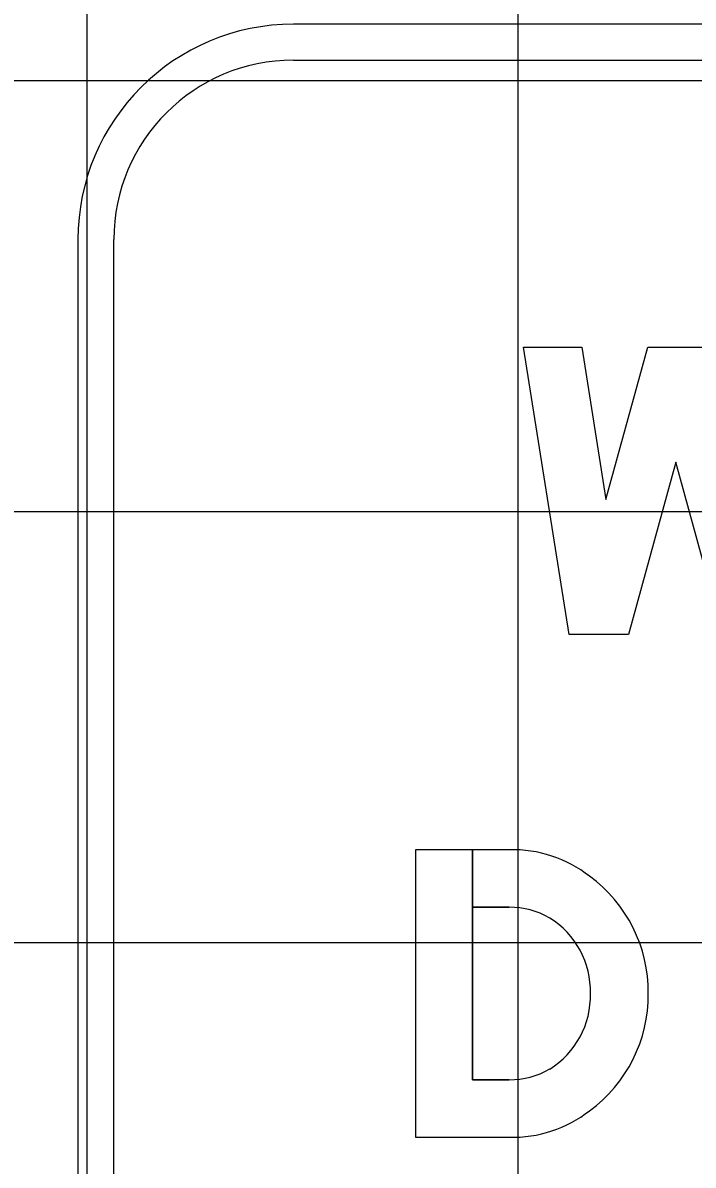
# Model space of a CAD drawing. Extents: x 1797809 to 2198143, y 249608 to 1237864.
# Drawn here: x 2197313.79 to 2197316.9, y 1237168.07 to 1237173.37 of the extents above; entities that cross this region are included whole.
import ezdxf

# ---------------------------------------------------------------- set-up
doc = ezdxf.new("R2010")
doc.units = 0
for name, color, linetype in [('GSBWFILL', 7, 'Continuous'), ('GSCOLORFILL', 7, 'Continuous'), ('GSOUTLINE', 7, 'Continuous'), ('GSSHT', 7, 'Continuous')]:
    doc.layers.add(name, color=color, linetype=linetype)

msp = doc.modelspace()

# ---------------------------------------------------------------- linework, layer by layer
at = {"layer": 'GSBWFILL'}
msp.add_line((2197316.0481, 1237168.4694), (2197315.8775, 1237168.4694), dxfattribs=at)
msp.add_lwpolyline([(2197316.821, 1237171.3361), (2197316.601, 1237170.5361), (2197316.3265, 1237170.5361), (2197316.1144, 1237171.8694), (2197316.3844, 1237171.8694), (2197316.4968, 1237171.1627), (2197316.6911, 1237171.8694), (2197316.9509, 1237171.8694), (2197317.1453, 1237171.1627), (2197317.2577, 1237171.8694), (2197317.5277, 1237171.8694), (2197317.3156, 1237170.5361), (2197317.041, 1237170.5361)], close=True, dxfattribs=at)
for points in [[(2197315.8775, 1237168.4694), (2197315.8775, 1237169.5361), (2197315.6129, 1237169.5361), (2197315.6129, 1237168.2027), (2197316.0481, 1237168.2027)], [(2197316.0481, 1237169.5361), (2197315.8775, 1237169.5361), (2197315.8775, 1237169.2694), (2197316.0481, 1237169.2694)]]:
    msp.add_lwpolyline(points, dxfattribs=at)
for centre, major_axis, start_param, end_param in [((2197316.0657, 1237168.9528), (0, 0.5836), 5.621793, 6.313477), ((2197316.0344, 1237168.876), (0, 0.6639), 4.702399, 5.655315), ((2197316.0545, 1237168.9087), (0, 0.3608), 5.75224, 6.301036), ((2197316.0299, 1237168.8798), (0, 0.3983), 4.686283, 5.735161), ((2197316.0299, 1237168.859), (0, 0.3983), 3.689617, 4.738495), ((2197316.0344, 1237168.8628), (0, 0.6639), 3.769463, 4.722379), ((2197316.0545, 1237168.8302), (0, 0.3608), 3.123742, 3.672538), ((2197316.0657, 1237168.7861), (0, 0.5836), 3.111301, 3.802985)]:
    msp.add_ellipse(centre, major_axis=major_axis, ratio=0.992009, start_param=start_param, end_param=end_param, dxfattribs=at)
at = {"layer": 'GSCOLORFILL'}
for p, q in [((2197326.5554, 1237173.3681), (2197315.0471, 1237173.3681)), ((2197315.0471, 1237173.2014), (2197326.5554, 1237173.2014)), ((2197314.0471, 1237172.3681), (2197314.0471, 1237166.3681)), ((2197314.2138, 1237166.3681), (2197314.2138, 1237172.3681)), ((2197316.0481, 1237168.4694), (2197315.8775, 1237168.4694))]:
    msp.add_line(p, q, dxfattribs=at)
msp.add_lwpolyline([(2197316.821, 1237171.3361), (2197316.601, 1237170.5361), (2197316.3265, 1237170.5361), (2197316.1144, 1237171.8694), (2197316.3844, 1237171.8694), (2197316.4968, 1237171.1627), (2197316.6911, 1237171.8694), (2197316.9509, 1237171.8694), (2197317.1453, 1237171.1627), (2197317.2577, 1237171.8694), (2197317.5277, 1237171.8694), (2197317.3156, 1237170.5361), (2197317.041, 1237170.5361)], close=True, dxfattribs=at)
for points in [[(2197315.8775, 1237168.4694), (2197315.8775, 1237169.5361), (2197315.6129, 1237169.5361), (2197315.6129, 1237168.2027), (2197316.0481, 1237168.2027)], [(2197316.0481, 1237169.5361), (2197315.8775, 1237169.5361), (2197315.8775, 1237169.2694), (2197316.0481, 1237169.2694)]]:
    msp.add_lwpolyline(points, dxfattribs=at)
for radius in [1, 0.8333]:
    msp.add_arc((2197315.0471, 1237172.3681), radius, 90, 180, dxfattribs=at)
for centre, major_axis, start_param, end_param in [((2197316.0657, 1237168.9528), (0, 0.5836), 5.621793, 6.313477), ((2197316.0344, 1237168.876), (0, 0.6639), 4.702399, 5.655315), ((2197316.0545, 1237168.9087), (0, 0.3608), 5.75224, 6.301036), ((2197316.0299, 1237168.8798), (0, 0.3983), 4.686283, 5.735161), ((2197316.0299, 1237168.859), (0, 0.3983), 3.689617, 4.738495), ((2197316.0344, 1237168.8628), (0, 0.6639), 3.769463, 4.722379), ((2197316.0545, 1237168.8302), (0, 0.3608), 3.123742, 3.672538), ((2197316.0657, 1237168.7861), (0, 0.5836), 3.111301, 3.802985)]:
    msp.add_ellipse(centre, major_axis=major_axis, ratio=0.992009, start_param=start_param, end_param=end_param, dxfattribs=at)
at = {"layer": 'GSOUTLINE'}
for p, q in [((2197316.0481, 1237168.4694), (2197316.0481, 1237168.4694)), ((2197316.0481, 1237168.2027), (2197316.0481, 1237168.2027))]:
    msp.add_line(p, q, dxfattribs=at)
msp.add_lwpolyline([(2197316.821, 1237171.3361), (2197316.601, 1237170.5361), (2197316.3265, 1237170.5361), (2197316.1144, 1237171.8694), (2197316.3844, 1237171.8694), (2197316.4968, 1237171.1627), (2197316.6911, 1237171.8694), (2197316.9509, 1237171.8694), (2197317.1453, 1237171.1627), (2197317.2577, 1237171.8694), (2197317.5277, 1237171.8694), (2197317.3156, 1237170.5361), (2197317.041, 1237170.5361)], close=True, dxfattribs=at)
for points in [[(2197316.0481, 1237169.5361), (2197315.6129, 1237169.5361), (2197315.6129, 1237168.2027), (2197316.0481, 1237168.2027)], [(2197316.0481, 1237169.2694), (2197315.8775, 1237169.2694), (2197315.8775, 1237168.4694), (2197316.0481, 1237168.4694)]]:
    msp.add_lwpolyline(points, dxfattribs=at)
for centre, major_axis, start_param, end_param in [((2197316.0657, 1237168.9528), (0, 0.5836), 5.621793, 6.313477), ((2197316.0344, 1237168.876), (0, 0.6639), 4.702399, 5.655315), ((2197316.0545, 1237168.9087), (0, 0.3608), 5.75224, 6.301036), ((2197316.0299, 1237168.8798), (0, 0.3983), 4.686283, 5.735161), ((2197316.0299, 1237168.859), (0, 0.3983), 3.689617, 4.738495), ((2197316.0344, 1237168.8628), (0, 0.6639), 3.769463, 4.722379), ((2197316.0545, 1237168.8302), (0, 0.3608), 3.123742, 3.672538), ((2197316.0657, 1237168.7861), (0, 0.5836), 3.111301, 3.802985)]:
    msp.add_ellipse(centre, major_axis=major_axis, ratio=0.992009, start_param=start_param, end_param=end_param, dxfattribs=at)
at = {"layer": 'GSSHT'}
for p, q in [((2197314.0894, 1237163.1062), (2197314.0894, 1237223.1062)), ((2197316.0894, 1237163.1062), (2197316.0894, 1237223.1062)), ((2197288.0894, 1237173.1062), (2197408.0894, 1237173.1062)), ((2197288.0894, 1237171.1062), (2197408.0894, 1237171.1062)), ((2197288.0894, 1237169.1062), (2197408.0894, 1237169.1062))]:
    msp.add_line(p, q, dxfattribs=at)

doc.saveas('drawing.dxf')
